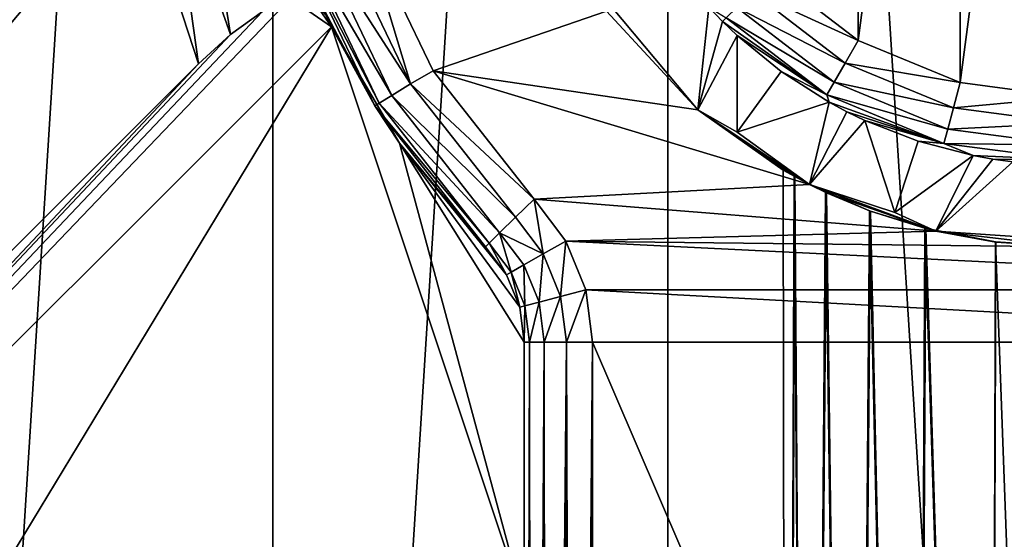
# Model space of a CAD drawing. Header units: millimetres. Extents: x -147 to 148, y -145 to 204.
# Tile 390 of 571: x 82.3 to 89.52, y -6.35 to -2.53. Entities that reach past the tile are written whole.
import ezdxf

# ---------------------------------------------------------------- set-up
doc = ezdxf.new("R2010")
doc.units = ezdxf.units.MM
doc.header["$LTSCALE"] = 26.699852
for name, color, linetype in [('1217', 7, 'CONTINUOUS'), ('1231', 7, 'CONTINUOUS'), ('1262', 7, 'CONTINUOUS'), ('1264', 7, 'CONTINUOUS'), ('1265', 7, 'CONTINUOUS'), ('1266', 7, 'CONTINUOUS'), ('1267', 7, 'CONTINUOUS'), ('1445', 7, 'CONTINUOUS'), ('1446', 7, 'CONTINUOUS'), ('1489', 7, 'CONTINUOUS'), ('1490', 7, 'CONTINUOUS'), ('1896', 7, 'CONTINUOUS'), ('743', 7, 'CONTINUOUS'), ('744', 7, 'CONTINUOUS'), ('745', 7, 'CONTINUOUS'), ('746', 7, 'CONTINUOUS'), ('747', 7, 'CONTINUOUS'), ('750', 7, 'CONTINUOUS'), ('768', 7, 'CONTINUOUS'), ('894', 7, 'CONTINUOUS'), ('904', 7, 'CONTINUOUS'), ('928', 7, 'CONTINUOUS'), ('929', 7, 'CONTINUOUS')]:
    doc.layers.add(name, color=color, linetype=linetype)

msp = doc.modelspace()

# ---------------------------------------------------------------- linework, layer by layer
at = {"layer": '1217', "color": 7, "linetype": 'CONTINUOUS', "true_color": 0xd8d8d8}
for points in [[(85.7143, -4.1991, 89.9), (85.7143, -4.1991, 79.4), (85.8694, -4.4049, 79.4), (85.7143, -4.1991, 89.9)], [(85.8694, -4.4049, 89.9), (85.7143, -4.1991, 89.9), (85.8694, -4.4049, 79.4), (85.8694, -4.4049, 89.9)], [(85.9668, -4.6434, 89.9), (85.8694, -4.4049, 89.9), (85.9669, -4.6437, 79.4), (85.9668, -4.6434, 89.9)], [(85.9669, -4.6437, 79.4), (85.8694, -4.4049, 89.9), (85.8694, -4.4049, 79.4), (85.9669, -4.6437, 79.4)], [(86, -4.899, 79.4), (86, -4.899, 89.9), (85.9668, -4.6434, 89.9), (86, -4.899, 79.4)], [(86, -4.899, 79.4), (85.9668, -4.6434, 89.9), (85.9669, -4.6437, 79.4), (86, -4.899, 79.4)]]:
    msp.add_3dface(points, dxfattribs=at)
at = {"layer": '1231', "color": 7, "linetype": 'CONTINUOUS', "true_color": 0xd8d8d8}
for points in [[(85.935, -3.9829, 78.9379), (86.0714, -3.8492, 78.9), (86.1378, -4.2524, 78.9381), (85.935, -3.9829, 78.9379)], [(86.0714, -3.8492, 78.9), (86.3041, -4.1578, 78.9), (86.1378, -4.2524, 78.9381), (86.0714, -3.8492, 78.9)], [(85.819, -4.0965, 79.0463), (85.935, -3.9829, 78.9379), (86.1378, -4.2524, 78.9381), (85.819, -4.0965, 79.0463)], [(85.7415, -4.1725, 79.2087), (85.819, -4.0965, 79.0463), (85.9025, -4.3861, 79.2087), (85.7415, -4.1725, 79.2087)], [(85.9025, -4.3861, 79.2087), (85.819, -4.0965, 79.0463), (85.9967, -4.3325, 79.0464), (85.9025, -4.3861, 79.2087)], [(85.9967, -4.3325, 79.0464), (85.819, -4.0965, 79.0463), (86.1378, -4.2524, 78.9381), (85.9967, -4.3325, 79.0464)], [(85.8694, -4.4049, 79.4), (85.7143, -4.1991, 79.4), (85.7415, -4.1725, 79.2087), (85.8694, -4.4049, 79.4)], [(85.8694, -4.4049, 79.4), (85.7415, -4.1725, 79.2087), (85.9025, -4.3861, 79.2087), (85.8694, -4.4049, 79.4)], [(86.3041, -4.1578, 78.9), (86.2653, -4.5649, 78.9381), (86.1378, -4.2524, 78.9381), (86.3041, -4.1578, 78.9)], [(86.3041, -4.1578, 78.9), (86.4503, -4.5161, 78.9), (86.2653, -4.5649, 78.9381), (86.3041, -4.1578, 78.9)], [(86.1085, -4.6063, 79.0464), (85.9967, -4.3325, 79.0464), (86.1378, -4.2524, 78.9381), (86.1085, -4.6063, 79.0464)], [(86.2653, -4.5649, 78.9381), (86.1085, -4.6063, 79.0464), (86.1378, -4.2524, 78.9381), (86.2653, -4.5649, 78.9381)], [(86.0037, -4.634, 79.2087), (85.9025, -4.3861, 79.2087), (85.9967, -4.3325, 79.0464), (86.0037, -4.634, 79.2087)], [(86.1085, -4.6063, 79.0464), (86.0037, -4.634, 79.2087), (85.9967, -4.3325, 79.0464), (86.1085, -4.6063, 79.0464)], [(85.9669, -4.6437, 79.4), (85.8694, -4.4049, 79.4), (85.9025, -4.3861, 79.2087), (85.9669, -4.6437, 79.4)], [(86.0037, -4.634, 79.2087), (85.9669, -4.6437, 79.4), (85.9025, -4.3861, 79.2087), (86.0037, -4.634, 79.2087)], [(86.4503, -4.5161, 78.9), (86.3087, -4.899, 78.9381), (86.2653, -4.5649, 78.9381), (86.4503, -4.5161, 78.9)], [(86.4503, -4.5161, 78.9), (86.5, -4.899, 78.9), (86.3087, -4.899, 78.9381), (86.4503, -4.5161, 78.9)], [(86.1085, -4.6063, 79.0464), (86.0381, -4.899, 79.2087), (86.0037, -4.634, 79.2087), (86.1085, -4.6063, 79.0464)], [(86.1464, -4.899, 79.0464), (86.0381, -4.899, 79.2087), (86.1085, -4.6063, 79.0464), (86.1464, -4.899, 79.0464)], [(86.2653, -4.5649, 78.9381), (86.1464, -4.899, 79.0464), (86.1085, -4.6063, 79.0464), (86.2653, -4.5649, 78.9381)], [(86.3087, -4.899, 78.9381), (86.1464, -4.899, 79.0464), (86.2653, -4.5649, 78.9381), (86.3087, -4.899, 78.9381)], [(86, -4.899, 79.4), (85.9669, -4.6437, 79.4), (86.0037, -4.634, 79.2087), (86, -4.899, 79.4)], [(86.0381, -4.899, 79.2087), (86, -4.899, 79.4), (86.0037, -4.634, 79.2087), (86.0381, -4.899, 79.2087)]]:
    msp.add_3dface(points, dxfattribs=at)
at = {"layer": '1262', "color": 7, "linetype": 'CONTINUOUS', "true_color": 0xd8d8d8}
for points in [[(87.5607, -2.6476, 90.9), (87.883, -2.9117, 90.9), (87.5607, -3.3574, 90.9), (87.5607, -2.6476, 90.9)], [(87.883, -2.9117, 90.9), (88.2358, -3.1381, 90.9), (87.5607, -3.3574, 90.9), (87.883, -2.9117, 90.9)], [(88.4982, -3.2718, 90.9), (88.8883, -3.4241, 90.9), (88.7176, -3.9469, 90.9), (88.4982, -3.2718, 90.9)], [(88.8883, -3.4241, 90.9), (89.2918, -3.5297, 90.9), (88.7176, -3.9469, 90.9), (88.8883, -3.4241, 90.9)]]:
    msp.add_3dface(points, dxfattribs=at)
at = {"layer": '1264', "color": 7, "linetype": 'CONTINUOUS', "true_color": 0xd8d8d8}
for points in [[(88.7176, -3.9469, 90.9), (89.2918, -3.5297, 90.9), (89.2918, -3.5297, 87.25), (88.7176, -3.9469, 90.9)], [(88.7176, -3.9469, 90.9), (89.2918, -3.5297, 87.25), (88.7176, -3.9469, 87.25), (88.7176, -3.9469, 90.9)]]:
    msp.add_3dface(points, dxfattribs=at)
at = {"layer": '1265', "color": 7, "linetype": 'CONTINUOUS', "true_color": 0xd8d8d8}
for points in [[(88.4982, -3.2718, 90.9), (88.7176, -3.9469, 90.9), (88.7176, -3.9469, 87.25), (88.4982, -3.2718, 90.9)], [(88.4982, -3.2718, 90.9), (88.7176, -3.9469, 87.25), (88.4982, -3.2718, 87.25), (88.4982, -3.2718, 90.9)]]:
    msp.add_3dface(points, dxfattribs=at)
at = {"layer": '1266', "color": 7, "linetype": 'CONTINUOUS', "true_color": 0xd8d8d8}
for points in [[(87.5607, -3.3574, 90.9), (88.2358, -3.1381, 90.9), (88.2358, -3.1381, 87.25), (87.5607, -3.3574, 90.9)], [(87.5607, -3.3574, 90.9), (88.2358, -3.1381, 87.25), (87.5607, -3.3574, 87.25), (87.5607, -3.3574, 90.9)]]:
    msp.add_3dface(points, dxfattribs=at)
at = {"layer": '1267', "color": 7, "linetype": 'CONTINUOUS', "true_color": 0xd8d8d8}
for points in [[(87.5607, -2.6476, 90.9), (87.5607, -3.3574, 90.9), (87.5607, -3.3574, 87.25), (87.5607, -2.6476, 90.9)], [(87.5607, -2.6476, 90.9), (87.5607, -3.3574, 87.25), (87.5607, -2.6476, 87.25), (87.5607, -2.6476, 90.9)]]:
    msp.add_3dface(points, dxfattribs=at)
at = {"layer": '1445', "color": 7, "linetype": 'CONTINUOUS', "true_color": 0xd8d8d8}
for points in [[(84.5858, -2.5858, 89.9), (73.0939, -14.0777, 89.9), (84.2845, -2.3753, 90.9857), (84.5858, -2.5858, 89.9)], [(73.0939, -14.0777, 89.9), (84.08, -2.4733, 91.2116), (84.2845, -2.3753, 90.9857), (73.0939, -14.0777, 89.9)], [(84.5858, -2.5858, 89.9), (84.2845, -2.3753, 90.9857), (84.4328, -2.3605, 90.7025), (84.5858, -2.5858, 89.9)], [(84.548, -2.5052, 90.151), (84.5858, -2.5858, 89.9), (84.4328, -2.3605, 90.7025), (84.548, -2.5052, 90.151)], [(73.0939, -14.0777, 89.9), (83.8448, -2.6417, 91.3533), (84.08, -2.4733, 91.2116), (73.0939, -14.0777, 89.9)], [(73.0939, -14.0777, 89.9), (83.6089, -2.8555, 91.4), (83.8448, -2.6417, 91.3533), (73.0939, -14.0777, 89.9)], [(73.4886, -12.9759, 91.4), (83.6089, -2.8555, 91.4), (73.0939, -14.0777, 89.9), (73.4886, -12.9759, 91.4)]]:
    msp.add_3dface(points, dxfattribs=at)
at = {"layer": '1446', "color": 7, "linetype": 'CONTINUOUS', "true_color": 0xd8d8d8}
for points in [[(75.9223, -16.9061, 89.9), (73.0939, -14.0777, 89.9), (84.5858, -2.5858, 89.9), (75.9223, -16.9061, 89.9)], [(75.9223, -16.9061, 89.9), (84.5858, -2.5858, 89.9), (86, -6.8284, 89.9), (75.9223, -16.9061, 89.9)], [(84.5858, -2.5858, 89.9), (85.0834, -3.4391, 89.9), (86, -6.8284, 89.9), (84.5858, -2.5858, 89.9)], [(85.0834, -3.4391, 89.9), (85.7143, -4.1991, 89.9), (85.8694, -4.4049, 89.9), (85.0834, -3.4391, 89.9)], [(85.0834, -3.4391, 89.9), (86, -4.899, 89.9), (86, -6.8284, 89.9), (85.0834, -3.4391, 89.9)], [(86, -4.899, 89.9), (85.0834, -3.4391, 89.9), (85.9668, -4.6434, 89.9), (86, -4.899, 89.9)], [(85.0834, -3.4391, 89.9), (85.8694, -4.4049, 89.9), (85.9668, -4.6434, 89.9), (85.0834, -3.4391, 89.9)]]:
    msp.add_3dface(points, dxfattribs=at)
at = {"layer": '1489', "color": 7, "linetype": 'CONTINUOUS', "true_color": 0xd8d8d8}
for points in [[(86.6021, -2.4687, 87.25), (86.6426, -2.4393, 87.25), (87.2723, -3.1937, 87.25), (86.6021, -2.4687, 87.25)], [(86.6426, -2.4393, 87.25), (87.3524, -2.4393, 87.25), (87.2723, -3.1937, 87.25), (86.6426, -2.4393, 87.25)], [(87.3524, -2.4393, 87.25), (87.4545, -2.5456, 87.25), (87.2723, -3.1937, 87.25), (87.3524, -2.4393, 87.25)], [(87.4545, -2.5456, 87.25), (87.5607, -2.6476, 87.25), (87.2723, -3.1937, 87.25), (87.4545, -2.5456, 87.25)], [(87.5607, -2.6476, 87.25), (87.5607, -3.3574, 87.25), (87.2723, -3.1937, 87.25), (87.5607, -2.6476, 87.25)], [(87.5607, -3.3574, 87.25), (88.2358, -3.1381, 87.25), (88.0932, -3.7422, 87.25), (87.5607, -3.3574, 87.25)], [(88.2358, -3.1381, 87.25), (88.3655, -3.2076, 87.25), (88.0932, -3.7422, 87.25), (88.2358, -3.1381, 87.25)], [(87.2723, -3.1937, 87.25), (87.5607, -3.3574, 87.25), (88.0932, -3.7422, 87.25), (87.2723, -3.1937, 87.25)], [(88.3655, -3.2076, 87.25), (88.4982, -3.2718, 87.25), (88.0932, -3.7422, 87.25), (88.3655, -3.2076, 87.25)], [(88.4982, -3.2718, 87.25), (88.7176, -3.9469, 87.25), (88.0932, -3.7422, 87.25), (88.4982, -3.2718, 87.25)], [(88.7176, -3.9469, 87.25), (89.2918, -3.5297, 87.25), (89.0195, -4.084, 87.25), (88.7176, -3.9469, 87.25)], [(89.2918, -3.5297, 87.25), (89.4372, -3.5557, 87.25), (89.0195, -4.084, 87.25), (89.2918, -3.5297, 87.25)], [(89.4372, -3.5557, 87.25), (89.5828, -3.5757, 87.25), (89.0195, -4.084, 87.25), (89.4372, -3.5557, 87.25)], [(89.5828, -3.5757, 87.25), (90, -4.15, 87.25), (89.0195, -4.084, 87.25), (89.5828, -3.5757, 87.25)], [(88.0932, -3.7422, 87.25), (88.7176, -3.9469, 87.25), (89.0195, -4.084, 87.25), (88.0932, -3.7422, 87.25)], [(89.0195, -4.084, 87.25), (90, -4.15, 87.25), (90, -4.2, 87.25), (89.0195, -4.084, 87.25)]]:
    msp.add_3dface(points, dxfattribs=at)
at = {"layer": '1490', "color": 7, "linetype": 'CONTINUOUS', "true_color": 0xd8d8d8}
for points in [[(87.2719, -3.1933, 78.9), (86.6021, -2.4687, 78.9), (87.2723, -3.1937, 87.25), (87.2719, -3.1933, 78.9)], [(86.6021, -2.4687, 78.9), (86.6021, -2.4687, 87.25), (87.2723, -3.1937, 87.25), (86.6021, -2.4687, 78.9)], [(88.0927, -3.7419, 78.9), (87.2719, -3.1933, 78.9), (87.9794, -3.6821, 83.3279), (88.0927, -3.7419, 78.9)], [(87.2719, -3.1933, 78.9), (87.9, -3.6373, 83.9075), (87.9794, -3.6821, 83.3279), (87.2719, -3.1933, 78.9)], [(87.9, -3.6373, 83.9075), (87.2719, -3.1933, 78.9), (88.0932, -3.7422, 87.25), (87.9, -3.6373, 83.9075)], [(87.2719, -3.1933, 78.9), (87.2723, -3.1937, 87.25), (88.0932, -3.7422, 87.25), (87.2719, -3.1933, 78.9)], [(87.9836, -3.6843, 84.4866), (87.9, -3.6373, 83.9075), (88.0932, -3.7422, 87.25), (87.9836, -3.6843, 84.4866)], [(88.0927, -3.7419, 78.9), (87.9794, -3.6821, 83.3279), (88.2092, -3.7993, 82.8032), (88.0927, -3.7419, 78.9)], [(88.2161, -3.8026, 85.0081), (87.9836, -3.6843, 84.4866), (88.0932, -3.7422, 87.25), (88.2161, -3.8026, 85.0081)], [(89.0192, -4.0837, 78.9), (88.0927, -3.7419, 78.9), (88.9389, -4.0635, 82.0878), (89.0192, -4.0837, 78.9)], [(88.0927, -3.7419, 78.9), (88.2092, -3.7993, 82.8032), (88.5325, -3.9353, 82.3979), (88.0927, -3.7419, 78.9)], [(88.0927, -3.7419, 78.9), (88.5325, -3.9353, 82.3979), (88.9389, -4.0635, 82.0878), (88.0927, -3.7419, 78.9)], [(88.2161, -3.8026, 85.0081), (88.0932, -3.7422, 87.25), (89.0195, -4.084, 87.25), (88.2161, -3.8026, 85.0081)], [(88.5393, -3.9378, 85.4087), (88.2161, -3.8026, 85.0081), (89.0195, -4.084, 87.25), (88.5393, -3.9378, 85.4087)], [(88.9453, -4.0651, 85.7159), (88.5393, -3.9378, 85.4087), (89.0195, -4.084, 87.25), (88.9453, -4.0651, 85.7159)], [(89.0192, -4.0837, 78.9), (88.9389, -4.0635, 82.0878), (89.4554, -4.1643, 81.8719), (89.0192, -4.0837, 78.9)], [(89.4593, -4.1648, 85.9292), (88.9453, -4.0651, 85.7159), (89.0195, -4.084, 87.25), (89.4593, -4.1648, 85.9292)], [(90, -4.1998, 78.9), (89.0192, -4.0837, 78.9), (90, -4.2, 81.8), (90, -4.1998, 78.9)], [(90, -4.2, 81.8), (89.0192, -4.0837, 78.9), (89.4554, -4.1643, 81.8719), (90, -4.2, 81.8)], [(89.4593, -4.1648, 85.9292), (89.0195, -4.084, 87.25), (90, -4.2, 87.25), (89.4593, -4.1648, 85.9292)], [(90, -4.2, 86), (89.4593, -4.1648, 85.9292), (90, -4.2, 87.25), (90, -4.2, 86)]]:
    msp.add_3dface(points, dxfattribs=at)
at = {"layer": '1896', "color": 7, "linetype": 'CONTINUOUS', "true_color": 0xd8d8d8}
for points in [[(20.7086, -1.3008, 26.9), (20.5856, -2.6023, 26.9), (145.5, -45.5, 26.9), (20.7086, -1.3008, 26.9)], [(81.4515, -22.5327, 26.9), (20.7086, -1.3008, 26.9), (145.5, -45.5, 26.9), (81.4515, -22.5327, 26.9)], [(20.5856, -2.6023, 26.9), (20.3823, -3.8891, 26.9), (145.5, -45.5, 26.9), (20.5856, -2.6023, 26.9)], [(20.3823, -3.8891, 26.9), (20.0982, -5.1579, 26.9), (145.5, -45.5, 26.9), (20.3823, -3.8891, 26.9)], [(20.0982, -5.1579, 26.9), (19.7334, -6.4131, 26.9), (145.5, -45.5, 26.9), (20.0982, -5.1579, 26.9)]]:
    msp.add_3dface(points, dxfattribs=at)
at = {"layer": '743', "color": 7, "linetype": 'CONTINUOUS', "true_color": 0xd8d8d8}
for points in [[(90, -23.5, 93.4), (90, 23.5, 93.4), (87.0535, 23.3145, 93.4), (90, -23.5, 93.4)], [(84.1548, 22.7613, 93.4), (84.1549, -22.7613, 93.4), (87.0535, 23.3145, 93.4), (84.1548, 22.7613, 93.4)], [(84.1549, -22.7613, 93.4), (87.0536, -23.3145, 93.4), (87.0535, 23.3145, 93.4), (84.1549, -22.7613, 93.4)], [(87.0536, -23.3145, 93.4), (90, -23.5, 93.4), (87.0535, 23.3145, 93.4), (87.0536, -23.3145, 93.4)], [(81.3484, 21.8493, 93.4), (81.3485, -21.8493, 93.4), (84.1548, 22.7613, 93.4), (81.3484, 21.8493, 93.4)], [(81.3485, -21.8493, 93.4), (84.1549, -22.7613, 93.4), (84.1548, 22.7613, 93.4), (81.3485, -21.8493, 93.4)]]:
    msp.add_3dface(points, dxfattribs=at)
at = {"layer": '744', "color": 7, "linetype": 'CONTINUOUS', "true_color": 0xd8d8d8}
for points in [[(90, -3.1, 91.4), (89.1973, -2.9942, 91.4), (90, 3.1, 91.4), (90, -3.1, 91.4)], [(90, 3.1, 91.4), (89.1973, -2.9942, 91.4), (89.1973, 2.9942, 91.4), (90, 3.1, 91.4)], [(89.1973, -2.9942, 91.4), (88.4489, -2.6839, 91.4), (89.1973, 2.9942, 91.4), (89.1973, -2.9942, 91.4)], [(89.1973, 2.9942, 91.4), (88.4489, -2.6839, 91.4), (88.4489, 2.6839, 91.4), (89.1973, 2.9942, 91.4)], [(77, -1.8339, 91.4), (83.6089, 2.8555, 91.4), (77.0001, -2.9644, 91.4), (77, -1.8339, 91.4)], [(77.0001, -2.9644, 91.4), (83.6089, 2.8555, 91.4), (77.0284, -3.0617, 91.4), (77.0001, -2.9644, 91.4)], [(77.0284, -3.0617, 91.4), (83.6089, 2.8555, 91.4), (77.0495, -3.1654, 91.4), (77.0284, -3.0617, 91.4)], [(77.0495, -3.1654, 91.4), (83.6089, 2.8555, 91.4), (77.0777, -3.3736, 91.4), (77.0495, -3.1654, 91.4)], [(77.0777, -3.3736, 91.4), (83.6089, 2.8555, 91.4), (77.088, -3.5726, 91.4), (77.0777, -3.3736, 91.4)], [(83.6089, 2.8555, 91.4), (83.1546, 1.4627, 91.4), (77.088, -3.5726, 91.4), (83.6089, 2.8555, 91.4)], [(88.4489, -2.6839, 91.4), (87.8062, -2.1899, 91.4), (88.4489, 2.6839, 91.4), (88.4489, -2.6839, 91.4)], [(83.1546, 1.4627, 91.4), (83, 0.0015, 91.4), (77.088, -3.5726, 91.4), (83.1546, 1.4627, 91.4)], [(83.154, -1.4599, 91.4), (73.4886, -12.9759, 91.4), (83, 0.0015, 91.4), (83.154, -1.4599, 91.4)], [(83, 0.0015, 91.4), (73.4886, -12.9759, 91.4), (77, -5.5093, 91.4), (83, 0.0015, 91.4)], [(77.088, -3.5726, 91.4), (83, 0.0015, 91.4), (77, -5.5093, 91.4), (77.088, -3.5726, 91.4)], [(83.6089, -2.8555, 91.4), (73.4886, -12.9759, 91.4), (83.154, -1.4599, 91.4), (83.6089, -2.8555, 91.4)]]:
    msp.add_3dface(points, dxfattribs=at)
at = {"layer": '745', "color": 7, "linetype": 'CONTINUOUS', "true_color": 0xd8d8d8}
for points in [[(84.8093, -1.818, 78.9), (86.6021, -2.4687, 78.9), (85.3311, -2.9068, 78.9), (84.8093, -1.818, 78.9)], [(86.6021, -2.4687, 78.9), (87.2719, -3.1933, 78.9), (85.3311, -2.9068, 78.9), (86.6021, -2.4687, 78.9)], [(87.2719, -3.1933, 78.9), (88.0927, -3.7419, 78.9), (85.3311, -2.9068, 78.9), (87.2719, -3.1933, 78.9)], [(85.3311, -2.9068, 78.9), (88.0927, -3.7419, 78.9), (86.0714, -3.8492, 78.9), (85.3311, -2.9068, 78.9)], [(88.0927, -3.7419, 78.9), (89.0192, -4.0837, 78.9), (86.0714, -3.8492, 78.9), (88.0927, -3.7419, 78.9)], [(86.0714, -3.8492, 78.9), (89.0192, -4.0837, 78.9), (86.3041, -4.1578, 78.9), (86.0714, -3.8492, 78.9)], [(89.0192, -4.0837, 78.9), (90, -4.1998, 78.9), (86.3041, -4.1578, 78.9), (89.0192, -4.0837, 78.9)], [(86.3041, -4.1578, 78.9), (90, -4.1998, 78.9), (93.5497, -4.5161, 78.9), (86.3041, -4.1578, 78.9)], [(86.4503, -4.5161, 78.9), (86.3041, -4.1578, 78.9), (93.5497, -4.5161, 78.9), (86.4503, -4.5161, 78.9)], [(86.5, -4.899, 78.9), (86.4503, -4.5161, 78.9), (93.5, -4.899, 78.9), (86.5, -4.899, 78.9)], [(93.5, -4.899, 78.9), (86.4503, -4.5161, 78.9), (93.5497, -4.5161, 78.9), (93.5, -4.899, 78.9)], [(86.5, -21.2132, 78.9), (86.5, -4.899, 78.9), (93.5, -21.2132, 78.9), (86.5, -21.2132, 78.9)], [(93.5, -21.2132, 78.9), (86.5, -4.899, 78.9), (93.5, -4.899, 78.9), (93.5, -21.2132, 78.9)]]:
    msp.add_3dface(points, dxfattribs=at)
at = {"layer": '746', "color": 7, "linetype": 'CONTINUOUS', "true_color": 0xd8d8d8}
for points in [[(84.9032, -3.1658, 79.4), (84.5116, -2.4243, 90.4), (84.3364, -1.9807, 79.4), (84.9032, -3.1658, 79.4)], [(84.548, -2.5052, 90.151), (84.5116, -2.4243, 90.4), (84.9032, -3.1658, 79.4), (84.548, -2.5052, 90.151)], [(84.5858, -2.5858, 89.9), (84.548, -2.5052, 90.151), (84.9032, -3.1658, 79.4), (84.5858, -2.5858, 89.9)], [(85.0834, -3.4391, 89.9), (84.5858, -2.5858, 89.9), (84.9032, -3.1658, 79.4), (85.0834, -3.4391, 89.9)], [(85.7143, -4.1991, 79.4), (85.0834, -3.4391, 89.9), (84.9032, -3.1658, 79.4), (85.7143, -4.1991, 79.4)], [(85.7143, -4.1991, 89.9), (85.0834, -3.4391, 89.9), (85.7143, -4.1991, 79.4), (85.7143, -4.1991, 89.9)]]:
    msp.add_3dface(points, dxfattribs=at)
at = {"layer": '747', "color": 7, "linetype": 'CONTINUOUS', "true_color": 0xd8d8d8}
for points in [[(87.3524, -2.4393, 90.9), (87.4544, -2.5456, 90.9), (87.3524, -2.4393, 87.25), (87.3524, -2.4393, 90.9)], [(87.3524, -2.4393, 87.25), (87.4544, -2.5456, 90.9), (87.4545, -2.5456, 87.25), (87.3524, -2.4393, 87.25)], [(87.4544, -2.5456, 90.9), (87.5607, -2.6476, 90.9), (87.4545, -2.5456, 87.25), (87.4544, -2.5456, 90.9)], [(87.5607, -2.6476, 90.9), (87.5607, -2.6476, 87.25), (87.4545, -2.5456, 87.25), (87.5607, -2.6476, 90.9)], [(88.2358, -3.1381, 90.9), (88.3656, -3.2076, 90.9), (88.2358, -3.1381, 87.25), (88.2358, -3.1381, 90.9)], [(88.2358, -3.1381, 87.25), (88.3656, -3.2076, 90.9), (88.3655, -3.2076, 87.25), (88.2358, -3.1381, 87.25)], [(88.3656, -3.2076, 90.9), (88.4982, -3.2718, 90.9), (88.3655, -3.2076, 87.25), (88.3656, -3.2076, 90.9)], [(88.4982, -3.2718, 90.9), (88.4982, -3.2718, 87.25), (88.3655, -3.2076, 87.25), (88.4982, -3.2718, 90.9)], [(89.2918, -3.5297, 90.9), (89.4368, -3.5557, 90.9), (89.2918, -3.5297, 87.25), (89.2918, -3.5297, 90.9)], [(89.4368, -3.5557, 90.9), (89.4372, -3.5557, 87.25), (89.2918, -3.5297, 87.25), (89.4368, -3.5557, 90.9)], [(89.4368, -3.5557, 90.9), (89.5828, -3.5757, 90.9), (89.4372, -3.5557, 87.25), (89.4368, -3.5557, 90.9)], [(89.5828, -3.5757, 90.9), (89.5828, -3.5757, 87.25), (89.4372, -3.5557, 87.25), (89.5828, -3.5757, 90.9)]]:
    msp.add_3dface(points, dxfattribs=at)
at = {"layer": '750', "color": 7, "linetype": 'CONTINUOUS', "true_color": 0xd8d8d8}
for points in [[(87.9214, -19, 84.1989), (87.9214, -19, 83.6011), (87.9, -3.6373, 83.9075), (87.9214, -19, 84.1989)], [(87.9, -3.6373, 83.9075), (87.9214, -19, 83.6011), (87.9794, -3.6821, 83.3279), (87.9, -3.6373, 83.9075)], [(87.9836, -3.6843, 84.4866), (87.9214, -19, 84.1989), (87.9, -3.6373, 83.9075), (87.9836, -3.6843, 84.4866)], [(87.9214, -19, 83.6011), (88.0898, -19, 83.0276), (87.9794, -3.6821, 83.3279), (87.9214, -19, 83.6011)], [(87.9794, -3.6821, 83.3279), (88.0898, -19, 83.0276), (88.2092, -3.7993, 82.8032), (87.9794, -3.6821, 83.3279)], [(88.0898, -19, 84.7724), (87.9214, -19, 84.1989), (87.9836, -3.6843, 84.4866), (88.0898, -19, 84.7724)], [(88.2161, -3.8026, 85.0081), (88.0898, -19, 84.7724), (87.9836, -3.6843, 84.4866), (88.2161, -3.8026, 85.0081)], [(88.0898, -19, 83.0276), (88.4129, -19, 82.5248), (88.2092, -3.7993, 82.8032), (88.0898, -19, 83.0276)], [(88.4129, -19, 85.2752), (88.0898, -19, 84.7724), (88.2161, -3.8026, 85.0081), (88.4129, -19, 85.2752)], [(88.2092, -3.7993, 82.8032), (88.4129, -19, 82.5248), (88.5325, -3.9353, 82.3979), (88.2092, -3.7993, 82.8032)], [(88.5393, -3.9378, 85.4087), (88.4129, -19, 85.2752), (88.2161, -3.8026, 85.0081), (88.5393, -3.9378, 85.4087)], [(88.4129, -19, 82.5248), (88.8647, -19, 82.1334), (88.5325, -3.9353, 82.3979), (88.4129, -19, 82.5248)], [(88.8647, -19, 85.6666), (88.4129, -19, 85.2752), (88.5393, -3.9378, 85.4087), (88.8647, -19, 85.6666)], [(88.5325, -3.9353, 82.3979), (88.8647, -19, 82.1334), (88.9389, -4.0635, 82.0878), (88.5325, -3.9353, 82.3979)], [(88.9453, -4.0651, 85.7159), (88.8647, -19, 85.6666), (88.5393, -3.9378, 85.4087), (88.9453, -4.0651, 85.7159)], [(88.8647, -19, 82.1334), (89.4084, -19, 81.8851), (88.9389, -4.0635, 82.0878), (88.8647, -19, 82.1334)], [(89.4084, -19, 85.9149), (88.8647, -19, 85.6666), (88.9453, -4.0651, 85.7159), (89.4084, -19, 85.9149)], [(88.9389, -4.0635, 82.0878), (89.4084, -19, 81.8851), (89.4554, -4.1643, 81.8719), (88.9389, -4.0635, 82.0878)], [(89.4593, -4.1648, 85.9292), (89.4084, -19, 85.9149), (88.9453, -4.0651, 85.7159), (89.4593, -4.1648, 85.9292)], [(89.4084, -19, 81.8851), (90, -19, 81.8), (89.4554, -4.1643, 81.8719), (89.4084, -19, 81.8851)], [(90, -4.2, 86), (89.4084, -19, 85.9149), (89.4593, -4.1648, 85.9292), (90, -4.2, 86)], [(90, -19, 81.8), (90, -4.2, 81.8), (89.4554, -4.1643, 81.8719), (90, -19, 81.8)], [(90, -19, 86), (89.4084, -19, 85.9149), (90, -4.2, 86), (90, -19, 86)]]:
    msp.add_3dface(points, dxfattribs=at)
at = {"layer": '768', "color": 7, "linetype": 'CONTINUOUS', "true_color": 0xd8d8d8}
for points in [[(86, -6.8284, 89.9), (86, -4.899, 89.9), (86, -20.3961, 79.4), (86, -6.8284, 89.9)], [(86, -20.3961, 79.4), (86, -4.899, 89.9), (86, -4.899, 79.4), (86, -20.3961, 79.4)]]:
    msp.add_3dface(points, dxfattribs=at)
at = {"layer": '894', "color": 7, "linetype": 'CONTINUOUS', "true_color": 0xd8d8d8}
for points in [[(83.6429, -1.3556, 91.266), (83.8448, -2.6417, 91.3533), (83.4071, -1.4059, 91.3659), (83.6429, -1.3556, 91.266)], [(84.08, -2.4733, 91.2116), (83.8448, -2.6417, 91.3533), (83.6429, -1.3556, 91.266), (84.08, -2.4733, 91.2116)], [(83.6089, -2.8555, 91.4), (83.154, -1.4599, 91.4), (83.4071, -1.4059, 91.3659), (83.6089, -2.8555, 91.4)], [(83.8448, -2.6417, 91.3533), (83.6089, -2.8555, 91.4), (83.4071, -1.4059, 91.3659), (83.8448, -2.6417, 91.3533)]]:
    msp.add_3dface(points, dxfattribs=at)
at = {"layer": '904', "color": 7, "linetype": 'CONTINUOUS', "true_color": 0xd8d8d8}
for points in [[(87.8062, -2.1899, 91.4), (88.4489, -2.6839, 91.4), (87.6727, -2.3273, 91.3619), (87.8062, -2.1899, 91.4)], [(87.6727, -2.3273, 91.3619), (88.3543, -2.8504, 91.3619), (87.5579, -2.4421, 91.2534), (87.6727, -2.3273, 91.3619)], [(87.6727, -2.3273, 91.3619), (88.4489, -2.6839, 91.4), (88.3543, -2.8504, 91.3619), (87.6727, -2.3273, 91.3619)], [(87.3524, -2.4393, 90.9), (87.4812, -2.5188, 91.091), (87.4544, -2.5456, 90.9), (87.3524, -2.4393, 90.9)], [(87.4812, -2.5188, 91.091), (87.5579, -2.4421, 91.2534), (88.2732, -2.991, 91.2534), (87.4812, -2.5188, 91.091)], [(87.5579, -2.4421, 91.2534), (88.3543, -2.8504, 91.3619), (88.2732, -2.991, 91.2534), (87.5579, -2.4421, 91.2534)], [(87.4812, -2.5188, 91.091), (88.219, -3.0849, 91.091), (87.4544, -2.5456, 90.9), (87.4812, -2.5188, 91.091)], [(88.219, -3.0849, 91.091), (87.4812, -2.5188, 91.091), (88.2732, -2.991, 91.2534), (88.219, -3.0849, 91.091)], [(87.4544, -2.5456, 90.9), (88.219, -3.0849, 91.091), (87.5607, -2.6476, 90.9), (87.4544, -2.5456, 90.9)], [(87.5607, -2.6476, 90.9), (88.219, -3.0849, 91.091), (87.883, -2.9117, 90.9), (87.5607, -2.6476, 90.9)], [(88.4489, -2.6839, 91.4), (89.1973, -2.9942, 91.4), (88.3543, -2.8504, 91.3619), (88.4489, -2.6839, 91.4)], [(88.3543, -2.8504, 91.3619), (89.1481, -3.1792, 91.3619), (88.2732, -2.991, 91.2534), (88.3543, -2.8504, 91.3619)], [(88.3543, -2.8504, 91.3619), (89.1973, -2.9942, 91.4), (89.1481, -3.1792, 91.3619), (88.3543, -2.8504, 91.3619)], [(87.883, -2.9117, 90.9), (88.219, -3.0849, 91.091), (88.2358, -3.1381, 90.9), (87.883, -2.9117, 90.9)], [(88.219, -3.0849, 91.091), (88.2732, -2.991, 91.2534), (89.1061, -3.336, 91.2534), (88.219, -3.0849, 91.091)], [(88.2732, -2.991, 91.2534), (89.1481, -3.1792, 91.3619), (89.1061, -3.336, 91.2534), (88.2732, -2.991, 91.2534)], [(89.1973, -2.9942, 91.4), (90, -3.1, 91.4), (89.1481, -3.1792, 91.3619), (89.1973, -2.9942, 91.4)], [(88.219, -3.0849, 91.091), (89.0781, -3.4407, 91.091), (88.2358, -3.1381, 90.9), (88.219, -3.0849, 91.091)], [(89.0781, -3.4407, 91.091), (88.219, -3.0849, 91.091), (89.1061, -3.336, 91.2534), (89.0781, -3.4407, 91.091)], [(89.1481, -3.1792, 91.3619), (90, -3.1, 91.4), (90, -3.2913, 91.3619), (89.1481, -3.1792, 91.3619)], [(88.2358, -3.1381, 90.9), (89.0781, -3.4407, 91.091), (88.3656, -3.2076, 90.9), (88.2358, -3.1381, 90.9)], [(88.3656, -3.2076, 90.9), (89.0781, -3.4407, 91.091), (88.4982, -3.2718, 90.9), (88.3656, -3.2076, 90.9)], [(89.1481, -3.1792, 91.3619), (90, -3.2913, 91.3619), (89.1061, -3.336, 91.2534), (89.1481, -3.1792, 91.3619)], [(88.4982, -3.2718, 90.9), (89.0781, -3.4407, 91.091), (88.8883, -3.4241, 90.9), (88.4982, -3.2718, 90.9)], [(89.1061, -3.336, 91.2534), (90, -3.2913, 91.3619), (90, -3.4537, 91.2534), (89.1061, -3.336, 91.2534)], [(89.0781, -3.4407, 91.091), (89.1061, -3.336, 91.2534), (90, -3.4537, 91.2534), (89.0781, -3.4407, 91.091)], [(88.8883, -3.4241, 90.9), (89.0781, -3.4407, 91.091), (89.2918, -3.5297, 90.9), (88.8883, -3.4241, 90.9)], [(89.0781, -3.4407, 91.091), (90, -3.5621, 91.091), (89.2918, -3.5297, 90.9), (89.0781, -3.4407, 91.091)], [(90, -3.5621, 91.091), (89.0781, -3.4407, 91.091), (90, -3.4537, 91.2534), (90, -3.5621, 91.091)], [(89.2918, -3.5297, 90.9), (90, -3.5621, 91.091), (89.4368, -3.5557, 90.9), (89.2918, -3.5297, 90.9)], [(89.4368, -3.5557, 90.9), (90, -3.5621, 91.091), (89.5828, -3.5757, 90.9), (89.4368, -3.5557, 90.9)]]:
    msp.add_3dface(points, dxfattribs=at)
at = {"layer": '928', "color": 7, "linetype": 'CONTINUOUS', "true_color": 0xd8d8d8}
for points in [[(86, -20.3961, 79.4), (86, -4.899, 79.4), (86.0381, -4.899, 79.2087), (86, -20.3961, 79.4)], [(86.0019, -20.4047, 79.3562), (86, -20.3961, 79.4), (86.0381, -4.899, 79.2087), (86.0019, -20.4047, 79.3562)], [(86.0092, -20.4367, 79.3047), (86.0019, -20.4047, 79.3562), (86.0381, -4.899, 79.2087), (86.0092, -20.4367, 79.3047)], [(86.0244, -20.5008, 79.2457), (86.0092, -20.4367, 79.3047), (86.0381, -4.899, 79.2087), (86.0244, -20.5008, 79.2457)], [(86.0365, -20.5475, 79.2125), (86.0244, -20.5008, 79.2457), (86.0381, -4.899, 79.2087), (86.0365, -20.5475, 79.2125)], [(86.053, -20.6059, 79.1759), (86.0365, -20.5475, 79.2125), (86.0381, -4.899, 79.2087), (86.053, -20.6059, 79.1759)], [(86.1464, -4.899, 79.0464), (86.053, -20.6059, 79.1759), (86.0381, -4.899, 79.2087), (86.1464, -4.899, 79.0464)], [(86.0755, -20.6762, 79.1358), (86.053, -20.6059, 79.1759), (86.1464, -4.899, 79.0464), (86.0755, -20.6762, 79.1358)], [(86.1056, -20.7569, 79.0927), (86.0755, -20.6762, 79.1358), (86.1464, -4.899, 79.0464), (86.1056, -20.7569, 79.0927)], [(86.1306, -20.815, 79.063), (86.1056, -20.7569, 79.0927), (86.1464, -4.899, 79.0464), (86.1306, -20.815, 79.063)], [(86.1602, -20.8751, 79.0332), (86.1306, -20.815, 79.063), (86.1464, -4.899, 79.0464), (86.1602, -20.8751, 79.0332)], [(86.3087, -4.899, 78.9381), (86.1602, -20.8751, 79.0332), (86.1464, -4.899, 79.0464), (86.3087, -4.899, 78.9381)], [(86.1945, -20.9353, 79.0042), (86.1602, -20.8751, 79.0332), (86.3087, -4.899, 78.9381), (86.1945, -20.9353, 79.0042)], [(86.2512, -21.0177, 78.9663), (86.1945, -20.9353, 79.0042), (86.3087, -4.899, 78.9381), (86.2512, -21.0177, 78.9663)], [(86.3077, -21.0832, 78.9385), (86.2512, -21.0177, 78.9663), (86.3087, -4.899, 78.9381), (86.3077, -21.0832, 78.9385)], [(86.3617, -21.1333, 78.9195), (86.3077, -21.0832, 78.9385), (86.3087, -4.899, 78.9381), (86.3617, -21.1333, 78.9195)], [(86.5, -4.899, 78.9), (86.3617, -21.1333, 78.9195), (86.3087, -4.899, 78.9381), (86.5, -4.899, 78.9)], [(86.3617, -21.1333, 78.9195), (86.5, -4.899, 78.9), (86.4122, -21.1702, 78.9078), (86.3617, -21.1333, 78.9195)], [(86.5, -4.899, 78.9), (86.5, -21.2132, 78.9), (86.4122, -21.1702, 78.9078), (86.5, -4.899, 78.9)]]:
    msp.add_3dface(points, dxfattribs=at)
at = {"layer": '929', "color": 7, "linetype": 'CONTINUOUS', "true_color": 0xd8d8d8}
for points in [[(84.8093, -1.818, 78.9), (85.1657, -3.0027, 78.9379), (84.6281, -1.8787, 78.9379), (84.8093, -1.818, 78.9)], [(84.8093, -1.818, 78.9), (85.3311, -2.9068, 78.9), (85.1657, -3.0027, 78.9379), (84.8093, -1.818, 78.9)], [(85.0277, -3.0885, 79.0463), (84.3723, -1.9681, 79.2087), (84.4747, -1.9323, 79.0463), (85.0277, -3.0885, 79.0463)], [(85.1657, -3.0027, 78.9379), (84.4747, -1.9323, 79.0463), (84.6281, -1.8787, 78.9379), (85.1657, -3.0027, 78.9379)], [(85.0277, -3.0885, 79.0463), (84.4747, -1.9323, 79.0463), (85.1657, -3.0027, 78.9379), (85.0277, -3.0885, 79.0463)], [(84.9355, -3.1457, 79.2087), (84.3364, -1.9807, 79.4), (84.3723, -1.9681, 79.2087), (84.9355, -3.1457, 79.2087)], [(84.9032, -3.1658, 79.4), (84.3364, -1.9807, 79.4), (84.9355, -3.1457, 79.2087), (84.9032, -3.1658, 79.4)], [(84.9355, -3.1457, 79.2087), (84.3723, -1.9681, 79.2087), (85.0277, -3.0885, 79.0463), (84.9355, -3.1457, 79.2087)], [(85.3311, -2.9068, 78.9), (86.0714, -3.8492, 78.9), (85.1657, -3.0027, 78.9379), (85.3311, -2.9068, 78.9)], [(85.935, -3.9829, 78.9379), (85.0277, -3.0885, 79.0463), (85.1657, -3.0027, 78.9379), (85.935, -3.9829, 78.9379)], [(86.0714, -3.8492, 78.9), (85.935, -3.9829, 78.9379), (85.1657, -3.0027, 78.9379), (86.0714, -3.8492, 78.9)], [(85.819, -4.0965, 79.0463), (84.9355, -3.1457, 79.2087), (85.0277, -3.0885, 79.0463), (85.819, -4.0965, 79.0463)], [(85.935, -3.9829, 78.9379), (85.819, -4.0965, 79.0463), (85.0277, -3.0885, 79.0463), (85.935, -3.9829, 78.9379)], [(85.7415, -4.1725, 79.2087), (84.9032, -3.1658, 79.4), (84.9355, -3.1457, 79.2087), (85.7415, -4.1725, 79.2087)], [(85.7143, -4.1991, 79.4), (84.9032, -3.1658, 79.4), (85.7415, -4.1725, 79.2087), (85.7143, -4.1991, 79.4)], [(85.819, -4.0965, 79.0463), (85.7415, -4.1725, 79.2087), (84.9355, -3.1457, 79.2087), (85.819, -4.0965, 79.0463)]]:
    msp.add_3dface(points, dxfattribs=at)

doc.saveas('drawing.dxf')
